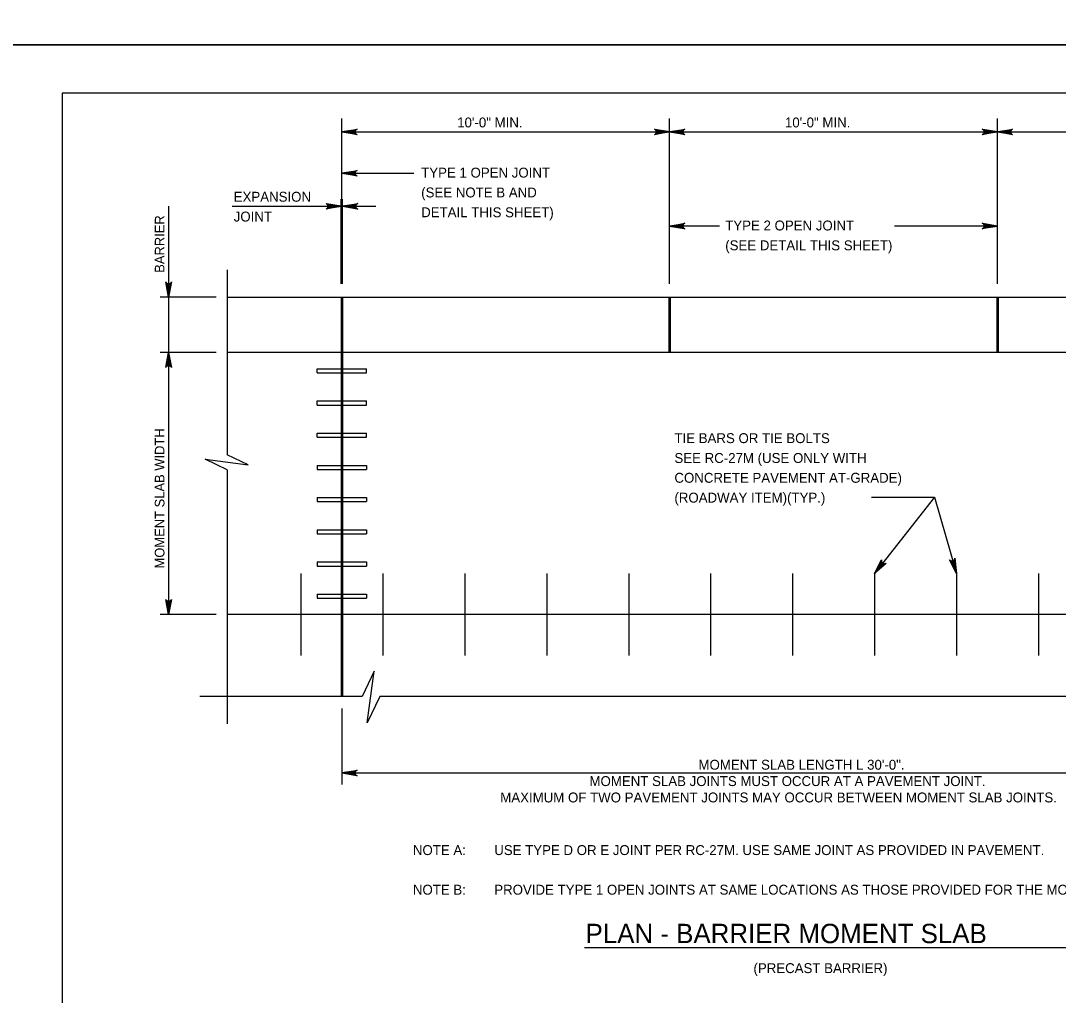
# Model space of a CAD drawing. Extents: x 638167 to 640248, y 296544 to 298920.
# Drawn here: x 639033.9 to 639355.5, y 298031.9 to 298334 of the extents above; entities that cross this region are included whole.
import ezdxf

# ---------------------------------------------------------------- set-up
doc = ezdxf.new("R2010")
doc.units = 0
doc.layers.add('1', color=7, linetype='Continuous')
doc.layers.add('PLT-BNDY', color=7, linetype='Continuous')

msp = doc.modelspace()

# ---------------------------------------------------------------- linework, layer by layer
at = {"layer": '1'}
for p, q in [((639832.78, 298311.48), (639046.78, 298311.48)), ((639046.78, 298311.48), (639046.78, 297747.48)), ((639133.45, 298252.39), (639133.45, 298303.62)), ((639235.05, 298252.39), (639235.05, 298303.62)), ((639336.65, 298252.39), (639336.65, 298303.62)), ((639133.45, 298299.52), (639438.25, 298299.52)), ((639133.45, 298286.72), (639155.75, 298286.72)), ((639079.74, 298276.47), (639079.74, 298149.87)), ((639099.41, 298276.44), (639143.97, 298276.44)), ((639133.23, 298252.39), (639133.23, 298278.68)), ((639133.66, 298252.39), (639133.66, 298278.68)), ((639250.52, 298270.32), (639235.05, 298270.32)), ((639336.65, 298270.32), (639304.71, 298270.32)), ((639097.89, 298256.76), (639097.89, 298199.38)), ((639094.48, 298248.3), (639077.09, 298248.3)), ((639097.89, 298248.3), (639473.81, 298248.3)), ((639133.23, 298248.3), (639133.23, 298124.47)), ((639133.66, 298248.3), (639133.66, 298124.47)), ((639234.83, 298248.3), (639234.83, 298231.15)), ((639235.26, 298248.3), (639235.26, 298231.15)), ((639336.43, 298248.3), (639336.43, 298231.15)), ((639336.86, 298248.3), (639336.86, 298231.15)), ((639094.48, 298231.15), (639077.09, 298231.15)), ((639473.81, 298231.15), (639097.89, 298231.15)), ((639125.83, 298226.07), (639141.07, 298226.07)), ((639125.83, 298224.8), (639125.83, 298226.07)), ((639141.07, 298224.8), (639141.07, 298226.07)), ((639125.83, 298224.8), (639141.07, 298224.8)), ((639125.83, 298216.09), (639141.07, 298216.09)), ((639125.83, 298214.82), (639125.83, 298216.09)), ((639141.07, 298214.82), (639141.07, 298216.09)), ((639125.83, 298214.82), (639141.07, 298214.82)), ((639125.83, 298206.11), (639141.07, 298206.11)), ((639125.83, 298204.84), (639125.83, 298206.11)), ((639141.07, 298204.84), (639141.07, 298206.11)), ((639125.83, 298204.84), (639141.07, 298204.84)), ((639125.83, 298196.13), (639141.07, 298196.13)), ((639125.83, 298196.13), (639125.83, 298194.86)), ((639141.07, 298196.13), (639141.07, 298194.86)), ((639097.89, 298194.76), (639097.89, 298116)), ((639125.83, 298194.86), (639141.07, 298194.86)), ((639125.83, 298186.16), (639141.07, 298186.16)), ((639125.83, 298186.16), (639125.83, 298184.89)), ((639125.83, 298184.89), (639141.07, 298184.89)), ((639141.07, 298186.16), (639141.07, 298184.89)), ((639297.65, 298186.31), (639317.11, 298186.31)), ((639317.11, 298186.31), (639298.55, 298162.57)), ((639317.11, 298186.31), (639323.95, 298162.57)), ((639125.83, 298176.18), (639141.07, 298176.18)), ((639125.83, 298176.18), (639125.83, 298174.91)), ((639125.83, 298174.91), (639141.07, 298174.91)), ((639141.07, 298176.18), (639141.07, 298174.91)), ((639125.83, 298166.2), (639141.07, 298166.2)), ((639125.83, 298166.2), (639125.83, 298164.93)), ((639125.83, 298164.93), (639141.07, 298164.93)), ((639141.07, 298166.2), (639141.07, 298164.93)), ((639120.75, 298162.57), (639120.75, 298137.17)), ((639146.15, 298162.57), (639146.15, 298137.17)), ((639171.55, 298162.57), (639171.55, 298137.17)), ((639196.95, 298162.57), (639196.95, 298137.17)), ((639222.35, 298162.57), (639222.35, 298137.17)), ((639247.75, 298162.57), (639247.75, 298137.17)), ((639273.15, 298162.57), (639273.15, 298137.17)), ((639298.55, 298162.57), (639298.55, 298137.17)), ((639323.95, 298162.57), (639323.95, 298137.17)), ((639349.35, 298162.57), (639349.35, 298137.17)), ((639125.83, 298156.22), (639141.07, 298156.22)), ((639125.83, 298156.22), (639125.83, 298154.95)), ((639125.83, 298154.95), (639141.07, 298154.95)), ((639141.07, 298156.22), (639141.07, 298154.95)), ((639094.48, 298149.87), (639077.09, 298149.87)), ((639473.81, 298149.87), (639097.89, 298149.87)), ((639139.71, 298124.47), (639089.42, 298124.47)), ((639428.11, 298124.47), (639145.25, 298124.47)), ((639133.45, 298120.75), (639133.45, 298097.18)), ((639133.45, 298100.77), (639438.25, 298100.77)), ((639208.61, 298046.67), (639363.07, 298046.67))]:
    msp.add_line(p, q, dxfattribs=at)
for points in [[(639133.45, 298299.52), (639138.14, 298300.4), (639137.96, 298300.28), (639137.78, 298300.15), (639137.69, 298299.99), (639137.59, 298299.84), (639137.57, 298299.68), (639137.54, 298299.52), (639137.57, 298299.36), (639137.59, 298299.21), (639137.69, 298299.05), (639137.78, 298298.89), (639137.96, 298298.77), (639138.14, 298298.64), (639133.45, 298299.52), (639137.96, 298298.77), (639137.78, 298298.89), (639133.45, 298299.52), (639137.69, 298299.05), (639137.59, 298299.21), (639133.45, 298299.52), (639137.57, 298299.36), (639137.54, 298299.52), (639133.45, 298299.52), (639137.57, 298299.68), (639137.59, 298299.84), (639133.45, 298299.52), (639137.69, 298299.99), (639137.78, 298300.15), (639133.45, 298299.52), (639137.96, 298300.28)], [(639235.05, 298299.52), (639230.35, 298298.64), (639230.53, 298298.77), (639230.71, 298298.89), (639230.8, 298299.05), (639230.9, 298299.21), (639230.92, 298299.36), (639230.95, 298299.52), (639230.92, 298299.68), (639230.9, 298299.84), (639230.8, 298299.99), (639230.71, 298300.15), (639230.53, 298300.28), (639230.35, 298300.4), (639235.05, 298299.52), (639230.53, 298300.28), (639230.71, 298300.15), (639235.05, 298299.52), (639230.8, 298299.99), (639230.9, 298299.84), (639235.05, 298299.52), (639230.92, 298299.68), (639230.95, 298299.52), (639235.05, 298299.52), (639230.92, 298299.36), (639230.9, 298299.21), (639235.05, 298299.52), (639230.8, 298299.05), (639230.71, 298298.89), (639235.05, 298299.52), (639230.53, 298298.77)], [(639235.05, 298299.52), (639239.74, 298300.4), (639239.56, 298300.28), (639239.38, 298300.15), (639239.29, 298299.99), (639239.19, 298299.84), (639239.17, 298299.68), (639239.14, 298299.52), (639239.17, 298299.36), (639239.19, 298299.21), (639239.29, 298299.05), (639239.38, 298298.89), (639239.56, 298298.77), (639239.74, 298298.64), (639235.05, 298299.52), (639239.56, 298298.77), (639239.38, 298298.89), (639235.05, 298299.52), (639239.29, 298299.05), (639239.19, 298299.21), (639235.05, 298299.52), (639239.17, 298299.36), (639239.14, 298299.52), (639235.05, 298299.52), (639239.17, 298299.68), (639239.19, 298299.84), (639235.05, 298299.52), (639239.29, 298299.99), (639239.38, 298300.15), (639235.05, 298299.52), (639239.56, 298300.28)], [(639336.65, 298299.52), (639331.95, 298298.64), (639332.13, 298298.77), (639332.31, 298298.89), (639332.4, 298299.05), (639332.5, 298299.21), (639332.52, 298299.36), (639332.55, 298299.52), (639332.52, 298299.68), (639332.5, 298299.84), (639332.4, 298299.99), (639332.31, 298300.15), (639332.13, 298300.28), (639331.95, 298300.4), (639336.65, 298299.52), (639332.13, 298300.28), (639332.31, 298300.15), (639336.65, 298299.52), (639332.4, 298299.99), (639332.5, 298299.84), (639336.65, 298299.52), (639332.52, 298299.68), (639332.55, 298299.52), (639336.65, 298299.52), (639332.52, 298299.36), (639332.5, 298299.21), (639336.65, 298299.52), (639332.4, 298299.05), (639332.31, 298298.89), (639336.65, 298299.52), (639332.13, 298298.77)], [(639336.65, 298299.52), (639341.34, 298300.4), (639341.16, 298300.28), (639340.98, 298300.15), (639340.89, 298299.99), (639340.79, 298299.84), (639340.77, 298299.68), (639340.74, 298299.52), (639340.77, 298299.36), (639340.79, 298299.21), (639340.89, 298299.05), (639340.98, 298298.89), (639341.16, 298298.77), (639341.34, 298298.64), (639336.65, 298299.52), (639341.16, 298298.77), (639340.98, 298298.89), (639336.65, 298299.52), (639340.89, 298299.05), (639340.79, 298299.21), (639336.65, 298299.52), (639340.77, 298299.36), (639340.74, 298299.52), (639336.65, 298299.52), (639340.77, 298299.68), (639340.79, 298299.84), (639336.65, 298299.52), (639340.89, 298299.99), (639340.98, 298300.15), (639336.65, 298299.52), (639341.16, 298300.28)], [(639133.45, 298286.72), (639138.14, 298287.6), (639137.96, 298287.47), (639137.78, 298287.35), (639137.69, 298287.19), (639137.59, 298287.03), (639137.57, 298286.87), (639137.54, 298286.72), (639137.57, 298286.56), (639137.59, 298286.4), (639137.69, 298286.24), (639137.78, 298286.09), (639137.96, 298285.96), (639138.14, 298285.83), (639133.45, 298286.72), (639137.96, 298285.96), (639137.78, 298286.09), (639133.45, 298286.72), (639137.69, 298286.24), (639137.59, 298286.4), (639133.45, 298286.72), (639137.57, 298286.56), (639137.54, 298286.72), (639133.45, 298286.72), (639137.57, 298286.87), (639137.59, 298287.03), (639133.45, 298286.72), (639137.69, 298287.19), (639137.78, 298287.35), (639133.45, 298286.72), (639137.96, 298287.47)], [(639133.23, 298276.44), (639128.54, 298275.56), (639128.72, 298275.68), (639128.9, 298275.81), (639128.99, 298275.97), (639129.08, 298276.12), (639129.11, 298276.28), (639129.14, 298276.44), (639129.11, 298276.6), (639129.08, 298276.75), (639128.99, 298276.91), (639128.9, 298277.07), (639128.72, 298277.19), (639128.54, 298277.32), (639133.23, 298276.44), (639128.72, 298277.19), (639128.9, 298277.07), (639133.23, 298276.44), (639128.99, 298276.91), (639129.08, 298276.75), (639133.23, 298276.44), (639129.11, 298276.6), (639129.14, 298276.44), (639133.23, 298276.44), (639129.11, 298276.28), (639129.08, 298276.12), (639133.23, 298276.44), (639128.99, 298275.97), (639128.9, 298275.81), (639133.23, 298276.44), (639128.72, 298275.68)], [(639133.66, 298276.44), (639138.35, 298277.32), (639138.17, 298277.19), (639137.99, 298277.07), (639137.9, 298276.91), (639137.81, 298276.75), (639137.78, 298276.6), (639137.75, 298276.44), (639137.78, 298276.28), (639137.81, 298276.12), (639137.9, 298275.97), (639137.99, 298275.81), (639138.17, 298275.68), (639138.35, 298275.56), (639133.66, 298276.44), (639138.17, 298275.68), (639137.99, 298275.81), (639133.66, 298276.44), (639137.9, 298275.97), (639137.81, 298276.12), (639133.66, 298276.44), (639137.78, 298276.28), (639137.75, 298276.44), (639133.66, 298276.44), (639137.78, 298276.6), (639137.81, 298276.75), (639133.66, 298276.44), (639137.9, 298276.91), (639137.99, 298277.07), (639133.66, 298276.44), (639138.17, 298277.19)], [(639235.05, 298270.32), (639239.74, 298271.2), (639239.56, 298271.08), (639239.38, 298270.95), (639239.29, 298270.8), (639239.19, 298270.64), (639239.17, 298270.48), (639239.14, 298270.32), (639239.17, 298270.17), (639239.19, 298270.01), (639239.29, 298269.85), (639239.38, 298269.69), (639239.56, 298269.57), (639239.74, 298269.44), (639235.05, 298270.32), (639239.56, 298269.57), (639239.38, 298269.69), (639235.05, 298270.32), (639239.29, 298269.85), (639239.19, 298270.01), (639235.05, 298270.32), (639239.17, 298270.17), (639239.14, 298270.32), (639235.05, 298270.32), (639239.17, 298270.48), (639239.19, 298270.64), (639235.05, 298270.32), (639239.29, 298270.8), (639239.38, 298270.95), (639235.05, 298270.32), (639239.56, 298271.08)], [(639336.65, 298270.32), (639331.95, 298269.44), (639332.13, 298269.57), (639332.31, 298269.69), (639332.4, 298269.85), (639332.5, 298270.01), (639332.52, 298270.17), (639332.55, 298270.32), (639332.52, 298270.48), (639332.5, 298270.64), (639332.4, 298270.8), (639332.31, 298270.95), (639332.13, 298271.08), (639331.95, 298271.2), (639336.65, 298270.32), (639332.13, 298271.08), (639332.31, 298270.95), (639336.65, 298270.32), (639332.4, 298270.8), (639332.5, 298270.64), (639336.65, 298270.32), (639332.52, 298270.48), (639332.55, 298270.32), (639336.65, 298270.32), (639332.52, 298270.17), (639332.5, 298270.01), (639336.65, 298270.32), (639332.4, 298269.85), (639332.31, 298269.69), (639336.65, 298270.32), (639332.13, 298269.57)], [(639079.74, 298248.3), (639078.86, 298252.99), (639078.99, 298252.81), (639079.11, 298252.63), (639079.27, 298252.54), (639079.43, 298252.44), (639079.58, 298252.42), (639079.74, 298252.39), (639079.9, 298252.42), (639080.06, 298252.44), (639080.21, 298252.54), (639080.37, 298252.63), (639080.5, 298252.81), (639080.62, 298252.99), (639079.74, 298248.3), (639080.5, 298252.81), (639080.37, 298252.63), (639079.74, 298248.3), (639080.21, 298252.54), (639080.06, 298252.44), (639079.74, 298248.3), (639079.9, 298252.42), (639079.74, 298252.39), (639079.74, 298248.3), (639079.58, 298252.42), (639079.43, 298252.44), (639079.74, 298248.3), (639079.27, 298252.54), (639079.11, 298252.63), (639079.74, 298248.3), (639078.99, 298252.81)], [(639079.74, 298231.15), (639080.62, 298226.45), (639080.5, 298226.63), (639080.37, 298226.81), (639080.21, 298226.91), (639080.06, 298227), (639079.9, 298227.03), (639079.74, 298227.06), (639079.58, 298227.03), (639079.43, 298227), (639079.27, 298226.91), (639079.11, 298226.81), (639078.99, 298226.63), (639078.86, 298226.45), (639079.74, 298231.15), (639078.99, 298226.63), (639079.11, 298226.81), (639079.74, 298231.15), (639079.27, 298226.91), (639079.43, 298227), (639079.74, 298231.15), (639079.58, 298227.03), (639079.74, 298227.06), (639079.74, 298231.15), (639079.9, 298227.03), (639080.06, 298227), (639079.74, 298231.15), (639080.21, 298226.91), (639080.37, 298226.81), (639079.74, 298231.15), (639080.5, 298226.63)], [(639097.89, 298194.76), (639091.08, 298198.09), (639104.4, 298196.28), (639097.89, 298199.38)], [(639323.95, 298162.57), (639321.8, 298166.84), (639321.97, 298166.7), (639322.14, 298166.56), (639322.32, 298166.52), (639322.5, 298166.47), (639322.65, 298166.49), (639322.81, 298166.51), (639322.96, 298166.58), (639323.1, 298166.64), (639323.23, 298166.78), (639323.35, 298166.91), (639323.42, 298167.12), (639323.49, 298167.33), (639323.95, 298162.57), (639323.42, 298167.12), (639323.35, 298166.91), (639323.95, 298162.57), (639323.23, 298166.78), (639323.1, 298166.64), (639323.95, 298162.57), (639322.96, 298166.58), (639322.81, 298166.51), (639323.95, 298162.57), (639322.65, 298166.49), (639322.5, 298166.47), (639323.95, 298162.57), (639322.32, 298166.52), (639322.14, 298166.56), (639323.95, 298162.57), (639321.97, 298166.7)], [(639298.55, 298162.57), (639300.75, 298166.81), (639300.73, 298166.59), (639300.72, 298166.37), (639300.79, 298166.2), (639300.85, 298166.03), (639300.96, 298165.91), (639301.07, 298165.8), (639301.21, 298165.72), (639301.35, 298165.64), (639301.53, 298165.62), (639301.71, 298165.6), (639301.92, 298165.66), (639302.13, 298165.73), (639298.55, 298162.57), (639301.92, 298165.66), (639301.71, 298165.6), (639298.55, 298162.57), (639301.53, 298165.62), (639301.35, 298165.64), (639298.55, 298162.57), (639301.21, 298165.72), (639301.07, 298165.8), (639298.55, 298162.57), (639300.96, 298165.91), (639300.85, 298166.03), (639298.55, 298162.57), (639300.79, 298166.2), (639300.72, 298166.37), (639298.55, 298162.57), (639300.73, 298166.59)], [(639079.74, 298149.87), (639078.86, 298154.57), (639078.99, 298154.39), (639079.11, 298154.21), (639079.27, 298154.11), (639079.43, 298154.02), (639079.58, 298153.99), (639079.74, 298153.97), (639079.9, 298153.99), (639080.06, 298154.02), (639080.21, 298154.11), (639080.37, 298154.21), (639080.5, 298154.39), (639080.62, 298154.57), (639079.74, 298149.87), (639080.5, 298154.39), (639080.37, 298154.21), (639079.74, 298149.87), (639080.21, 298154.11), (639080.06, 298154.02), (639079.74, 298149.87), (639079.9, 298153.99), (639079.74, 298153.97), (639079.74, 298149.87), (639079.58, 298153.99), (639079.43, 298154.02), (639079.74, 298149.87), (639079.27, 298154.11), (639079.11, 298154.21), (639079.74, 298149.87), (639078.99, 298154.39)], [(639145.25, 298124.47), (639141.26, 298116.3), (639143.43, 298132.29), (639139.71, 298124.47)], [(639133.45, 298100.77), (639138.14, 298101.65), (639137.96, 298101.52), (639137.78, 298101.4), (639137.69, 298101.24), (639137.59, 298101.08), (639137.57, 298100.93), (639137.54, 298100.77), (639137.57, 298100.61), (639137.59, 298100.45), (639137.69, 298100.3), (639137.78, 298100.14), (639137.96, 298100.01), (639138.14, 298099.89), (639133.45, 298100.77), (639137.96, 298100.01), (639137.78, 298100.14), (639133.45, 298100.77), (639137.69, 298100.3), (639137.59, 298100.45), (639133.45, 298100.77), (639137.57, 298100.61), (639137.54, 298100.77), (639133.45, 298100.77), (639137.57, 298100.93), (639137.59, 298101.08), (639133.45, 298100.77), (639137.69, 298101.24), (639137.78, 298101.4), (639133.45, 298100.77), (639137.96, 298101.52)]]:
    msp.add_lwpolyline(points, dxfattribs=at)
at = {"layer": 'PLT-BNDY'}
for points in [[(639007.78, 298920.48), (639848.78, 298920.48), (639848.78, 298326.48), (639007.78, 298326.48)], [(639007.78, 298326.48), (639848.78, 298326.48), (639848.78, 297732.48), (639007.78, 297732.48)]]:
    msp.add_lwpolyline(points, close=True, dxfattribs=at)

# ---------------------------------------------------------------- texts
at = {"layer": '1'}
for s, height, p in [('10\'-0" MIN.', 3.072, (639169.19, 298300.91)), ('10\'-0" MIN.', 3.072, (639270.79, 298300.91)), ('TYPE 1 OPEN JOINT', 3.072, (639158.03, 298285.35)), ('EXPANSION', 3.072, (639099.92, 298277.87)), ('(SEE NOTE B AND', 3.072, (639158.03, 298279.2)), ('JOINT', 3.072, (639099.92, 298271.73)), ('DETAIL THIS SHEET)', 3.072, (639158.03, 298273.06)), ('TYPE 2 OPEN JOINT', 3.072, (639252.28, 298268.96)), ('(SEE DETAIL THIS SHEET)', 3.072, (639252.28, 298262.81)), ('TIE BARS OR TIE BOLTS', 3.072, (639236.53, 298203.03)), ('SEE RC-27M (USE ONLY WITH', 3.072, (639236.53, 298196.88)), ('CONCRETE PAVEMENT AT-GRADE)', 3.072, (639236.53, 298190.74)), ('(ROADWAY ITEM)(TYP.)', 3.072, (639236.53, 298184.59)), ('MOMENT SLAB LENGTH L 30\'-0".', 3.072, (639243.99, 298101.78)), ('MOMENT SLAB JOINTS MUST OCCUR AT A PAVEMENT JOINT.', 3.072, (639210.2, 298096.71)), ('MAXIMUM OF TWO PAVEMENT JOINTS MAY OCCUR BETWEEN MOMENT SLAB JOINTS.', 3.072, (639182.55, 298091.64)), ('NOTE A:', 3.072, (639155.46, 298075.32)), ('USE TYPE D OR E JOINT PER RC-27M. USE SAME JOINT AS PROVIDED IN PAVEMENT.', 3.072, (639180.68, 298075.32)), ('NOTE B:', 3.072, (639155.46, 298063.04)), ('PROVIDE TYPE 1 OPEN JOINTS AT SAME LOCATIONS AS THOSE PROVIDED FOR THE MOMENT SLAB.', 3.072, (639180.68, 298063.04)), ('PLAN - BARRIER MOMENT SLAB', 6, (639208.98, 298048.01)), ('(PRECAST BARRIER)', 3.072, (639261.03, 298038.72))]:
    msp.add_text(s, height=height, dxfattribs=at).set_placement(p)
for s, p in [('BARRIER', (639078.45, 298255.84)), ('MOMENT SLAB WIDTH', (639078.45, 298164.16))]:
    msp.add_text(s, height=3, rotation=90, dxfattribs=at).set_placement(p)

doc.saveas('drawing.dxf')
